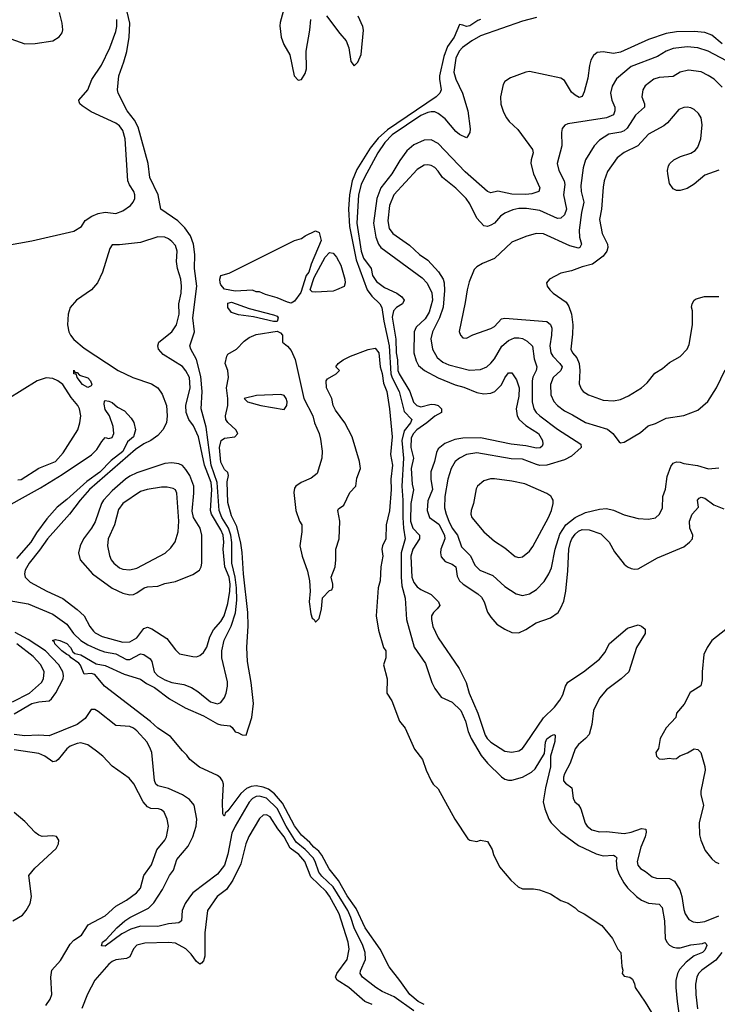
# Model space of a CAD drawing. Header units: inches. Extents: x 1834610 to 2027685, y 642842 to 774116.
# Tile 472 of 632: x 1944721 to 1948702, y 742955 to 748570. Entities that reach past the tile are written whole.
import ezdxf

# ---------------------------------------------------------------- set-up
doc = ezdxf.new("R2010")
doc.units = ezdxf.units.IN
doc.header["$MEASUREMENT"] = 0
doc.layers.add('B9744', color=7, linetype='Continuous')

msp = doc.modelspace()

# ---------------------------------------------------------------- linework, layer by layer
at = {"layer": 'B9744', "color": 5}
for points, elevation in [([(1946260.3, 748750), (1946207, 748553), (1946205.7, 748534.3), (1946214.2, 748470), (1946228.8, 748428.8), (1946262.8, 748370), (1946287.6, 748250), (1946310, 748224.4), (1946330, 748228), (1946350, 748262.8), (1946357.2, 748290), (1946355.4, 748390), (1946377.7, 748510), (1946382.9, 748570)], 360), ([(1944644.7, 748470), (1944750, 748432.7), (1944810, 748434), (1944910, 748448.9), (1944947.5, 748472.5), (1944964.6, 748495.4), (1944968.3, 748511.7), (1944964.5, 748550), (1944948.1, 748610)], 420), ([(1944650, 745259.3), (1944770, 745238.1), (1944910, 745179.1), (1944990, 745122), (1945028.5, 745070), (1945070.6, 745030), (1945110, 745005.6), (1945170, 744977.4), (1945205.2, 744965.2), (1945270, 744952.9), (1945330, 744920.5), (1945350, 744920.3), (1945410, 744952.5), (1945430, 744950.1), (1945465.8, 744925.8), (1945474.6, 744910), (1945489.6, 744850), (1945510, 744828.8), (1945550, 744805.9), (1945590, 744790.1), (1945658.4, 744778.4), (1945701.8, 744761.8), (1945738.6, 744738.6), (1945810, 744680.4), (1945850, 744668.1), (1945870, 744675.2), (1945890, 744703.5), (1945900.1, 744730), (1945908.1, 744770), (1945906.7, 744793.3), (1945874.8, 744930), (1945875, 744970), (1945888.3, 745031.7), (1945928.6, 745111.4), (1945953.1, 745186.9), (1945959.8, 745260.2), (1945959.1, 745330), (1945951.5, 745390), (1945931.7, 745470), (1945932.5, 745587.5), (1945926.4, 745630), (1945913.5, 745670), (1945874.8, 745730), (1945859.8, 745770), (1945848.9, 745930), (1945814.5, 746030), (1945786.3, 746246.3), (1945756.2, 746350), (1945762.4, 746450), (1945755.8, 746535.8), (1945731.1, 746631.1), (1945698.1, 746690), (1945692, 746710), (1945718.5, 746790), (1945708.8, 746870), (1945731.3, 747050), (1945718.2, 747150), (1945720.4, 747230), (1945712.3, 747290), (1945696.3, 747336.3), (1945663.4, 747383.4), (1945623, 747423), (1945526.4, 747490), (1945511, 747570), (1945464.7, 747670), (1945455.2, 747750), (1945396.7, 747956.7), (1945377.3, 747997.3), (1945334, 748050), (1945284, 748150), (1945279.7, 748170), (1945287, 748250), (1945316.3, 748330), (1945332, 748388.1), (1945345.4, 748470), (1945349.9, 748549.9), (1945334.1, 748614.1)], 360), ([(1946472.3, 748592.3), (1946547.4, 748490), (1946584.2, 748450), (1946599, 748410), (1946610, 748331.3), (1946630, 748306.8), (1946650, 748326.8), (1946669.7, 748370.3), (1946683.5, 748510), (1946679.7, 748530), (1946652.6, 748590)], 360), ([(1947670, 748582.2), (1947590, 748561.1), (1947350, 748477.8), (1947301.5, 748450), (1947248.4, 748411.6), (1947228.8, 748390), (1947210.5, 748350), (1947198.4, 748270), (1947209.6, 748230), (1947248.5, 748150), (1947278.9, 748050), (1947291.9, 747948.1), (1947290, 747927.3), (1947276.5, 747903.5), (1947270, 747895.6), (1947230, 747914.5), (1947210, 747931.4), (1947150, 748003.8), (1947110, 748035.4), (1947090, 748043.4), (1947070, 748044.5), (1947050, 748041.2), (1947010, 748023.9), (1946847, 747913), (1946804.5, 747870), (1946764.4, 747810), (1946688.9, 747670), (1946670, 747629.1), (1946654.3, 747570), (1946644.2, 747410), (1946669.7, 747250), (1946683, 747210), (1946726.4, 747150), (1946735.4, 747110), (1946756.9, 747076.9), (1946803, 747043), (1946874.1, 747010), (1946901, 746990), (1946915.5, 746970), (1946905.1, 746950), (1946871.4, 746928.6), (1946854.4, 746910), (1946845.8, 746874.2), (1946868.3, 746748.3), (1946870.2, 746670), (1946877.8, 746630), (1946879.9, 746570), (1946886.3, 746550), (1946946.9, 746450), (1946969.2, 746389.2), (1946986.8, 746370), (1947010, 746361.8), (1947070, 746376.3), (1947090, 746376.2), (1947109.2, 746369.2), (1947128.6, 746350), (1947129.1, 746330), (1947090, 746309.1), (1947044.9, 746270), (1946988, 746230), (1946967.9, 746210), (1946955.4, 746184.6), (1946954.1, 746130), (1946968.6, 746070), (1946956, 746010), (1946961.1, 745921.1), (1946968.4, 745888.4), (1946953, 745810), (1946952.2, 745710), (1946964.7, 745670), (1947002.9, 745630), (1947003.3, 745610), (1946965.3, 745550), (1946953.5, 745510), (1946958.7, 745390), (1946970, 745360.2), (1946990, 745335.4), (1947010, 745320.9), (1947070, 745292.5), (1947111, 745250), (1947118, 745230), (1947104.4, 745210), (1947082, 745190), (1947071.1, 745170), (1947070.2, 745150), (1947079.4, 745110), (1947110, 745045.5), (1947229.2, 744870), (1947268.6, 744790), (1947286, 744730), (1947334.9, 744614.9), (1947376.8, 744490), (1947389, 744470), (1947410, 744449), (1947490, 744399.3), (1947530, 744393.4), (1947570, 744399.6), (1947590, 744414), (1947610, 744439.6), (1947710, 744588.4), (1947772.1, 744650), (1947803.2, 744690), (1947820, 744720), (1947834.8, 744770), (1947850, 744791.7), (1947937.7, 744850), (1948030, 744922.4), (1948059.9, 744960.1), (1948087.6, 745012.4), (1948190, 745099.1), (1948250, 745119.3), (1948270, 745111), (1948290, 745094.8), (1948290.2, 745070), (1948240.6, 744990), (1948198, 744850), (1948152.9, 744810), (1948070, 744748.7), (1948030, 744701), (1947995, 744630), (1947986.1, 744550), (1947970, 744494), (1947950.2, 744470), (1947910, 744437.1), (1947890, 744410.9), (1947861.6, 744330), (1947830, 744269.6), (1947824.1, 744250), (1947824.3, 744230), (1947835.5, 744215.5), (1947872.4, 744190), (1947880.2, 744130), (1947889.4, 744109.4), (1947910, 744092.2), (1947922.6, 744070), (1947947.4, 743987.4), (1947958.6, 743970), (1947986, 743950), (1948030, 743938.1), (1948070, 743939.8), (1948170, 743929.1), (1948210, 743936.4), (1948270, 743957), (1948293.3, 743953.3), (1948295.7, 743935.7), (1948290.1, 743910.1), (1948266.5, 743850), (1948244.4, 743770), (1948247.8, 743747.8), (1948264.2, 743730), (1948292.9, 743712.8), (1948330, 743681.2), (1948354.6, 743674.6), (1948430, 743672.3), (1948457.6, 743657.6), (1948488.5, 743608.5), (1948499.1, 743570), (1948510, 743495.5), (1948518.7, 743470), (1948539.2, 743439.2), (1948564.6, 743424.6), (1948590, 743421.7), (1948630, 743427.1), (1948710, 743458.7)], 380), ([(1944586.7, 747273.3), (1944790, 747309.5), (1945030, 747363.5), (1945074, 747390), (1945094.8, 747425.2), (1945134, 747450), (1945170, 747463.7), (1945208.6, 747471.4), (1945270, 747465.2), (1945310, 747480.2), (1945353, 747510), (1945369.7, 747530), (1945378.5, 747550), (1945379.2, 747570), (1945372.2, 747590), (1945347.1, 747627.2), (1945338.5, 747650), (1945323.6, 747890), (1945310, 747938.5), (1945290, 747963.5), (1945270, 747979.1), (1945130, 748044.6), (1945077.6, 748077.6), (1945064, 748090), (1945061.4, 748101.4), (1945059.7, 748110), (1945109.9, 748170), (1945132.1, 748227.9), (1945187.3, 748310), (1945236.2, 748410), (1945270, 748502), (1945276, 748530), (1945276.5, 748570)], 380), ([(1947350.8, 748570), (1947335.3, 748564.7), (1947290, 748535.1), (1947271.3, 748530), (1947250, 748539.3), (1947230, 748542), (1947201.2, 748470), (1947162.4, 748417.6), (1947140.6, 748359.4), (1947117.3, 748250), (1947116.3, 748230), (1947125.8, 748170), (1947118.3, 748150), (1947098.6, 748130), (1946819.3, 747940.7), (1946766.4, 747893.6), (1946722.1, 747837.9), (1946645.5, 747714.5), (1946618.5, 747650), (1946602.5, 747570), (1946598.5, 747490), (1946603.2, 747390), (1946641.1, 747201.1), (1946704.5, 747030), (1946730, 746992.5), (1946775.5, 746950), (1946787.7, 746927.7), (1946799.1, 746850), (1946830.5, 746710), (1946839.5, 746550), (1946846.7, 746526.8), (1946886.2, 746450), (1946915.3, 746335.3), (1946959.2, 746290), (1946952, 746270), (1946914.9, 746225.1), (1946902.5, 746170), (1946911.4, 746070), (1946902.1, 745910), (1946907.6, 745830), (1946907.3, 745730), (1946911, 745670), (1946920.8, 745610), (1946897.8, 745530), (1946897.3, 745390), (1946902, 745342), (1946920.7, 745270), (1946928.9, 745150), (1946971.6, 744991.6), (1947037.7, 744897.7), (1947073.8, 744790), (1947090, 744754.9), (1947125.5, 744705.5), (1947190, 744677.3), (1947237.8, 744630), (1947265.1, 744570), (1947281, 744510), (1947297.7, 744470), (1947354.6, 744374.6), (1947390, 744330.2), (1947470, 744252.6), (1947490, 744238.7), (1947510, 744232.1), (1947530, 744233.2), (1947590, 744249.4), (1947642.1, 744277.9), (1947662, 744298), (1947715.8, 744384.2), (1947720.8, 744450), (1947730, 744468.4), (1947750, 744484.4), (1947770, 744493.4), (1947776, 744490), (1947774.4, 744454.4), (1947750.1, 744369.9), (1947749.4, 744309.4), (1947720.9, 744190), (1947708.8, 744110), (1947717.1, 744070), (1947741.2, 744010), (1947754.6, 743990), (1947810, 743933.9), (1947910, 743860.1), (1948010, 743813.5), (1948050, 743801.3), (1948110, 743804.4), (1948119.3, 743799.3), (1948128, 743790), (1948124.8, 743775.2), (1948128.4, 743731.6), (1948139.8, 743699.8), (1948168.2, 743648.2), (1948190, 743619.8), (1948240.2, 743570), (1948270, 743547.8), (1948310, 743531.7), (1948370, 743525.3), (1948387.1, 743507.1), (1948401.1, 743430), (1948404.3, 743330), (1948414.2, 743310), (1948430, 743292.8), (1948450, 743279.8), (1948470, 743276.1), (1948490, 743277.4), (1948550, 743293.9), (1948617.8, 743302.2), (1948630, 743308), (1948639.3, 743299.3), (1948642, 743290), (1948630, 743263.5), (1948616.5, 743250), (1948570, 743231.4), (1948524.4, 743195.6), (1948486.3, 743153.7), (1948475, 743130), (1948466.2, 743090), (1948466.1, 743050), (1948472.4, 742970), (1948490.6, 742850)], 360), ([(1948730, 748431.8), (1948670, 748480.7), (1948630, 748496), (1948570, 748502.1), (1948470, 748500.1), (1948409.5, 748490.5), (1948310, 748456.9), (1948150, 748383.6), (1948110, 748377.3), (1948050, 748386.8), (1948017.2, 748382.8), (1947995.4, 748364.6), (1947980.8, 748339.2), (1947971.9, 748308.1), (1947963.1, 748236.9), (1947941.3, 748158.7), (1947930, 748131.6), (1947913.1, 748126.9), (1947890, 748138.7), (1947870, 748157.3), (1947830, 748222.6), (1947810, 748235.8), (1947630, 748273.5), (1947609.2, 748270.8), (1947521.7, 748238.3), (1947490, 748218), (1947480.5, 748199.5), (1947464.5, 748130), (1947467.3, 748087.3), (1947481.9, 748041.9), (1947499, 748010), (1947514.3, 747990), (1947564.3, 747944.3), (1947648.1, 747830), (1947651.7, 747810), (1947639.1, 747770), (1947637.9, 747750), (1947654, 747690), (1947689.2, 747610), (1947684.2, 747590), (1947643.9, 747576.1), (1947610, 747572.1), (1947530, 747575.1), (1947450, 747591.7), (1947410, 747582), (1947390, 747589.8), (1947262.8, 747702.8), (1947110, 747863), (1947070, 747884), (1947030, 747882.5), (1946970, 747856.7), (1946930, 747822.3), (1946890, 747765.8), (1946845.4, 747690), (1946781.9, 747610), (1946760.1, 747550), (1946740.5, 747410), (1946753.3, 747330), (1946767.8, 747290), (1946782.4, 747270), (1947018.2, 747098.2), (1947046.3, 747066.3), (1947072.5, 747012.5), (1947076.3, 746970), (1947058.6, 746901.4), (1947035.3, 746864.7), (1946982.9, 746817.1), (1946971.5, 746790), (1946970.1, 746670), (1946983.4, 746623.4), (1946997.2, 746597.2), (1947031, 746570), (1947110, 746527), (1947207.1, 746487.1), (1947254.9, 746474.9), (1947330, 746444.6), (1947370, 746435.6), (1947410, 746440.1), (1947433.3, 746450), (1947470, 746487.5), (1947490, 746527.7), (1947510, 746556.1), (1947530, 746556.5), (1947555.7, 746515.7), (1947572, 746470), (1947570, 746422), (1947554.9, 746350), (1947559.8, 746310), (1947572.1, 746290), (1947610, 746256.2), (1947681.7, 746210), (1947705.1, 746170), (1947707.1, 746150), (1947703, 746137), (1947691.6, 746128.4), (1947670, 746126.3), (1947610, 746140.4), (1947525.1, 746150), (1947350, 746185.8), (1947250, 746182.6), (1947204.7, 746175.3), (1947147.4, 746152.6), (1947110, 746122.8), (1947098.9, 746101.1), (1947087.9, 746050), (1947068.2, 745991.8), (1947067.4, 745950), (1947076.7, 745890), (1947050, 745825.7), (1947047, 745770), (1947060.3, 745730), (1947112.8, 745692.8), (1947145.5, 745630), (1947147.5, 745610), (1947124, 745550), (1947121.9, 745530), (1947127.1, 745507.1), (1947150, 745479.4), (1947190, 745465.1), (1947210, 745450.2), (1947216.7, 745396.7), (1947230.4, 745370.4), (1947251.6, 745350), (1947335, 745295), (1947355.9, 745275.9), (1947371.9, 745250), (1947390.9, 745190.9), (1947410, 745162.6), (1947443.5, 745123.5), (1947490, 745093.8), (1947530, 745075.8), (1947570, 745074), (1947610, 745091.5), (1947667.6, 745130), (1947750, 745159.2), (1947794.2, 745190), (1947810, 745215.8), (1947825.3, 745254.7), (1947838.4, 745310), (1947850, 745426), (1947855.5, 745550), (1947864.1, 745590), (1947872, 745610), (1947890, 745635.3), (1947910, 745653), (1947930, 745662.1), (1947970, 745661), (1948037.3, 745637.3), (1948084.2, 745590), (1948115.2, 745535.2), (1948170, 745464.4), (1948190, 745448.7), (1948210, 745440.3), (1948230, 745435.6), (1948250, 745438.3), (1948359.8, 745500.2), (1948510, 745563.2), (1948544.2, 745590), (1948559.7, 745610), (1948561.7, 745630), (1948545.8, 745670), (1948543.7, 745710), (1948558.2, 745750), (1948594.7, 745790), (1948589.7, 745830), (1948599.3, 745840.7), (1948610, 745846.7), (1948630, 745841.5), (1948682.5, 745802.5), (1948739.6, 745779.6)], 420), ([(1948754.6, 748334.6), (1948650, 748389.3), (1948590, 748409.3), (1948530, 748415.7), (1948450, 748405.4), (1948410.3, 748390), (1948360.6, 748359.4), (1948210, 748303.6), (1948127.4, 748232.6), (1948101.2, 748190), (1948092.6, 748150), (1948099.7, 748110), (1948116.3, 748070), (1948117.2, 748050), (1948110, 748026.8), (1948070, 748010.4), (1947850, 747975.8), (1947831.2, 747968.8), (1947816.9, 747950), (1947812.9, 747927.1), (1947815.1, 747850), (1947787.6, 747750), (1947797.7, 747710), (1947829, 747650), (1947831, 747630), (1947824.6, 747570), (1947840.6, 747490), (1947830, 747457.6), (1947810, 747437.7), (1947790, 747435.8), (1947690, 747482.4), (1947613.2, 747493.2), (1947570, 747492.9), (1947534.9, 747485.1), (1947490, 747465.7), (1947465.8, 747450), (1947430.2, 747410), (1947410, 747397.1), (1947390, 747390.8), (1947370, 747394.2), (1947330, 747437.8), (1947290, 747519.1), (1947268.8, 747550), (1947210, 747608.9), (1947134.5, 747670), (1947110, 747706.2), (1947090, 747726.8), (1947070, 747738.9), (1947050, 747742.5), (1947030, 747739.3), (1946990, 747715.8), (1946856.1, 747570), (1946831.8, 747510), (1946822, 747422), (1946830, 747379.5), (1946850.1, 747350.1), (1946944.8, 747284.8), (1947002.9, 747230), (1947050, 747198), (1947111.7, 747131.7), (1947136.8, 747090), (1947142.7, 747070), (1947145.4, 747025.4), (1947138, 746930), (1947117.7, 746870), (1947076.9, 746790), (1947066.7, 746750), (1947077.4, 746690), (1947104.1, 746644.1), (1947136.5, 746616.5), (1947170, 746602.1), (1947288.3, 746571.7), (1947350, 746574.3), (1947386.6, 746590), (1947410, 746610.2), (1947430, 746635.8), (1947471.8, 746708.2), (1947510, 746740.1), (1947545.2, 746754.8), (1947570, 746755.5), (1947590, 746751.3), (1947617, 746737), (1947647.5, 746707.5), (1947656.3, 746636.3), (1947673, 746590), (1947668.8, 746570), (1947648.4, 746531.6), (1947645.1, 746510), (1947645.7, 746390), (1947655.3, 746350), (1947667.5, 746330), (1947689.4, 746310), (1947790, 746234.8), (1947923.9, 746150), (1947925.4, 746130), (1947870, 746081.1), (1947830, 746060.3), (1947730, 746029.1), (1947690, 746028.3), (1947670, 746032.8), (1947590, 746063.1), (1947526, 746066), (1947330, 746100.1), (1947270, 746090.4), (1947230.2, 746070), (1947206.8, 746050), (1947183.7, 746010), (1947164.4, 745950), (1947146.5, 745850), (1947145.4, 745785.4), (1947154, 745750), (1947171, 745710), (1947190, 745670.9), (1947218.7, 745630), (1947242.8, 745562.8), (1947293.2, 745513.2), (1947318.5, 745458.5), (1947346.9, 745430), (1947420.8, 745400.8), (1947490, 745337.8), (1947554.9, 745294.9), (1947590, 745286.4), (1947630, 745295.6), (1947670, 745321.2), (1947713.4, 745366.6), (1947741.5, 745410), (1947755.9, 745444.1), (1947777.1, 745550), (1947803.6, 745636.4), (1947836.9, 745690), (1947890, 745731.6), (1947950, 745759.1), (1948030, 745777.7), (1948070, 745782.5), (1948110, 745772.9), (1948170, 745746.7), (1948250, 745725.5), (1948310, 745721.5), (1948350, 745728.9), (1948372.8, 745750), (1948390, 745786.8), (1948391, 745850), (1948406.8, 745893.2), (1948415.8, 745964.2), (1948437.7, 746022.3), (1948450, 746040.3), (1948470, 746047.7), (1948490, 746045.8), (1948510, 746038.2), (1948588.1, 746028.1), (1948650.8, 746009.2), (1948710, 746014.3)], 440), ([(1948730, 748185.4), (1948683.1, 748230), (1948650, 748252.2), (1948610, 748271.4), (1948538.5, 748281.5), (1948490.4, 748270), (1948450, 748245.5), (1948370, 748239.2), (1948340.3, 748230), (1948290, 748193.1), (1948276.2, 748170), (1948272, 748130), (1948286.8, 748090), (1948286.4, 748070), (1948234.8, 748025.2), (1948188, 747952), (1948170, 747936.2), (1948151.2, 747928.8), (1948083.5, 747916.5), (1948030, 747883.5), (1947998.6, 747850), (1947950, 747769.6), (1947935.7, 747724.3), (1947923.5, 747623.5), (1947924.6, 747590), (1947939.9, 747530), (1947926.3, 747470), (1947913.4, 747370), (1947916.4, 747330), (1947927.5, 747290), (1947918.4, 747270), (1947910, 747267.5), (1947860.5, 747280.5), (1947710, 747348.2), (1947668.9, 747351.1), (1947610, 747334), (1947530, 747300.8), (1947430, 747207.7), (1947361.4, 747178.6), (1947330, 747159.5), (1947315.1, 747144.9), (1947285.2, 747074.8), (1947273.8, 747030), (1947263.5, 746956.5), (1947228.9, 746791.1), (1947236.3, 746770), (1947250, 746756.3), (1947270, 746753.4), (1947307, 746773), (1947410, 746808.3), (1947430, 746819.7), (1947470, 746862.9), (1947490, 746868.1), (1947730, 746848.6), (1947750, 746831.3), (1947757.7, 746810), (1947756.8, 746770), (1947745.8, 746710), (1947752.7, 746670), (1947763.8, 746650), (1947804.3, 746610), (1947816.8, 746590), (1947809.4, 746570), (1947765, 746530), (1947750.1, 746490), (1947751.5, 746430), (1947770, 746392.6), (1947789.6, 746369.6), (1947830, 746338.3), (1947876.4, 746316.4), (1947950, 746272.2), (1948074.5, 746234.5), (1948104.9, 746210), (1948142, 746162), (1948150, 746157.3), (1948170, 746160.5), (1948264.4, 746215.6), (1948307.2, 746252.8), (1948350, 746267.7), (1948410, 746297.4), (1948510, 746313), (1948590, 746343), (1948647.7, 746392.3), (1948696.5, 746470), (1948747.5, 746572.5)], 460), ([(1948710, 747710.7), (1948630, 747682.4), (1948570, 747632.3), (1948530, 747606.6), (1948490, 747594.7), (1948470, 747595.1), (1948450, 747605.1), (1948430, 747635.1), (1948418.9, 747690), (1948417.8, 747710), (1948424, 747736), (1948431.1, 747750), (1948453.6, 747770), (1948492.3, 747790), (1948550.7, 747809.3), (1948575.4, 747824.6), (1948590, 747843), (1948607.4, 747890), (1948616, 747970), (1948609.7, 748010), (1948594.1, 748034.1), (1948570, 748056.9), (1948550, 748068), (1948530, 748071.1), (1948510, 748069.7), (1948482.7, 748057.3), (1948418.1, 747981.9), (1948396.5, 747963.5), (1948310, 747917.4), (1948248.9, 747850), (1948170, 747812.5), (1948130, 747782), (1948075, 747704.9), (1948056.3, 747650), (1948050, 747615.3), (1948041.4, 747490), (1948029.5, 747429.5), (1948045.4, 747350), (1948074.6, 747290), (1948077.2, 747270), (1948070.8, 747250), (1948050, 747222), (1947990, 747175.3), (1947930, 747160.3), (1947870, 747136.8), (1947810, 747123.6), (1947744.7, 747090), (1947727.3, 747070), (1947730.6, 747050), (1947745.5, 747030), (1947766, 747010), (1947839.8, 746959.8), (1947855, 746935), (1947869.5, 746889.5), (1947877.1, 746830), (1947875.6, 746775.6), (1947865.3, 746690), (1947875.5, 746670), (1947900.7, 746640.7), (1947914.4, 746610), (1947917.7, 746570), (1947913.1, 746493.1), (1947924.3, 746464.3), (1947936.5, 746450), (1947966.4, 746430), (1948050, 746400.2), (1948110, 746396.5), (1948150, 746404.5), (1948195.2, 746424.8), (1948269.3, 746470.7), (1948301, 746499), (1948346.1, 746553.9), (1948390, 746581.2), (1948430, 746614.4), (1948490.8, 746649.2), (1948529.8, 746690.2), (1948542, 746718), (1948560.3, 746830), (1948559.8, 746910), (1948554.5, 746930), (1948558, 746950), (1948570.6, 746969.4), (1948582.1, 746977.9), (1948628.3, 746991.7), (1948710, 746991)], 480), ([(1947030, 742954), (1946995.7, 742970), (1946947.5, 743010), (1946891.1, 743091.1), (1946828.9, 743168.9), (1946777.8, 743270), (1946691.9, 743390), (1946641.5, 743501.5), (1946590, 743572.6), (1946540.3, 743660.3), (1946486.5, 743726.5), (1946445.9, 743805.9), (1946427.9, 743827.9), (1946399.2, 743850), (1946377, 743877), (1946330, 743918.7), (1946290, 743972.1), (1946221, 744101), (1946175.7, 744155.7), (1946141.5, 744181.5), (1946110, 744193.7), (1946070, 744200.3), (1946043.1, 744196.9), (1946015.3, 744184.7), (1945982.6, 744157.4), (1945910, 744058.7), (1945894.3, 744045.7), (1945890.1, 744029.9), (1945886, 744030), (1945880.7, 744040.7), (1945878.7, 744110), (1945885.1, 744210), (1945878.7, 744230), (1945867, 744247), (1945850, 744259.6), (1945747.5, 744307.5), (1945691.7, 744351.7), (1945675.8, 744375.8), (1945650, 744400.7), (1945582.7, 744482.7), (1945510, 744528.6), (1945467.7, 744567.7), (1945205.1, 744770), (1945150, 744836.2), (1945130, 744842), (1945090, 744838), (1945068.9, 744888.9), (1945059.3, 744899.3), (1945015.1, 744930), (1945004.4, 744944.4), (1944990, 744948.9), (1944961.5, 744970), (1944922.6, 745010), (1944920.2, 745020.2), (1944909.2, 745030), (1944925.3, 745034.7), (1944949.7, 745030.2), (1944990, 745013), (1945011, 744990), (1945024.4, 744964.4), (1945035.8, 744955.8), (1945070, 744948), (1945156.9, 744896.9), (1945210, 744886.3), (1945318.1, 744838.1), (1945410, 744809.2), (1945444.6, 744784.6), (1945490, 744761.2), (1945576.6, 744696.6), (1945665.2, 744645.2), (1945770, 744599.1), (1945850, 744554.6), (1945870, 744548.4), (1945923.1, 744543.1), (1945934.2, 744534.2), (1945950, 744508.8), (1945965.3, 744505.3), (1945990, 744491), (1946013.2, 744490), (1946045.1, 744590), (1946055, 744670), (1946042.2, 744790), (1946020.5, 744910), (1946017.7, 744990), (1946026, 745114), (1946023.8, 745190), (1945997.8, 745410), (1945991.4, 745531.4), (1945983.6, 745583.6), (1945960.1, 745680.1), (1945930, 745740.4), (1945910, 745816.2), (1945905.3, 745934.7), (1945912.7, 745970), (1945908.2, 745988.2), (1945890, 746005.1), (1945870, 746046.6), (1945861, 746130), (1945871.5, 746170), (1945890, 746183.6), (1945949.6, 746190.4), (1945966.6, 746210), (1945955.1, 746230), (1945910, 746272), (1945896.9, 746290), (1945896.3, 746310), (1945909.6, 746370), (1945909.6, 746410), (1945901.6, 746470), (1945913.2, 746530), (1945909.5, 746570), (1945894.5, 746610), (1945904.2, 746650), (1945910, 746662.8), (1945958, 746690), (1946003.1, 746736.9), (1946030, 746758), (1946070, 746774), (1946190, 746793), (1946210, 746784.9), (1946220.4, 746770), (1946221, 746730), (1946250, 746707), (1946270, 746683.1), (1946292.7, 746632.7), (1946343.2, 746410), (1946394, 746310), (1946403.5, 746270), (1946429.6, 746209.6), (1946438.2, 746178.2), (1946446.6, 746110), (1946444.6, 746070), (1946419, 745981), (1946384.4, 745955.6), (1946327.3, 745930), (1946297.3, 745910), (1946290, 745899), (1946285.7, 745874.3), (1946296.3, 745770), (1946318, 745710), (1946331.3, 745690), (1946331, 745650), (1946320.4, 745570), (1946333.4, 745510), (1946364.5, 745424.5), (1946374.9, 745370), (1946378.4, 745310), (1946373.7, 745250), (1946381.7, 745181.7), (1946390, 745156), (1946402, 745150), (1946410, 745134), (1946430, 745154), (1946443.7, 745210), (1946450, 745272), (1946490, 745314), (1946502, 745318), (1946507.3, 745332.7), (1946508, 745350), (1946499, 745390), (1946520.9, 745450), (1946525.6, 745490), (1946524.4, 745550), (1946543.5, 745610), (1946547.2, 745710), (1946536.2, 745770), (1946540.1, 745779.9), (1946570, 745801.7), (1946606, 745874), (1946639.7, 745910), (1946645.4, 745954.6), (1946665.7, 746010), (1946660.3, 746050), (1946618.4, 746190), (1946576.8, 746270), (1946522.6, 746342.6), (1946509.3, 746369.3), (1946501.8, 746410), (1946471.3, 746470), (1946469.8, 746510.2), (1946477.4, 746522.6), (1946528, 746550), (1946546, 746570), (1946526, 746590), (1946538, 746610), (1946568, 746630), (1946608.7, 746650), (1946710, 746688.2), (1946750, 746697), (1946770.1, 746670), (1946778, 746590), (1946790, 746552.7), (1946797.1, 746497.1), (1946815.7, 746450), (1946831.5, 746351.5), (1946845.9, 746190), (1946837.2, 746090), (1946848.3, 746030), (1946838.7, 745950), (1946840.1, 745890), (1946831.8, 745768.2), (1946812, 745690), (1946811.3, 745610), (1946792.4, 745570), (1946788.4, 745550), (1946793.7, 745510), (1946782.6, 745450), (1946777.3, 745370), (1946766, 745330), (1946755.8, 745170), (1946769.1, 745089.1), (1946798, 744990), (1946810.5, 744970), (1946810.7, 744930), (1946798, 744890), (1946818, 744810), (1946817.1, 744730), (1946844.8, 744684.8), (1946888.8, 744570), (1946921.6, 744530), (1946974.4, 744410), (1947019.5, 744350), (1947040.4, 744290), (1947068.7, 744228.7), (1947080.5, 744210), (1947110, 744184), (1947204.4, 744010), (1947278, 743898), (1947290.8, 743890.8), (1947330, 743882.8), (1947350, 743890.8), (1947390, 743882.8), (1947416.9, 743836.9), (1947424.9, 743810), (1947459.4, 743739.4), (1947523.2, 743663.2), (1947565.2, 743625.2), (1947590, 743614), (1947653.4, 743613.4), (1947686.8, 743606.8), (1947750, 743584.7), (1947810, 743546), (1947850.7, 743530.7), (1947890, 743504.7), (1947907.5, 743487.5), (1947942, 743470), (1948043.5, 743403.5), (1948104.7, 743330), (1948134.8, 743270), (1948151, 743250), (1948156.3, 743170), (1948162, 743150), (1948158.8, 743130), (1948170, 743116), (1948202, 743110), (1948218, 743098), (1948230, 743072), (1948232.4, 743050), (1948290, 742967.3), (1948362.8, 742850)], 340), ([(1944710, 745945.5), (1944730, 745947.4), (1944830, 746011.3), (1944925.1, 746050), (1944970, 746099.5), (1945052.5, 746230), (1945064.8, 746270), (1945069.8, 746310), (1945062.7, 746350), (1945053, 746370), (1945015.8, 746415.8), (1944967.4, 746490), (1944939.8, 746510), (1944910, 746523.4), (1944872, 746528), (1944821.6, 746510), (1944650, 746403.9)], 380), ([(1944567.4, 745750), (1944839.4, 745900.6), (1944964, 745976), (1945131.8, 746088.2), (1945160.8, 746119.2), (1945190, 746164.9), (1945210, 746186.8), (1945230, 746181), (1945250, 746187.7), (1945258.7, 746210), (1945255.6, 746250), (1945233.6, 746310), (1945210, 746346), (1945203.3, 746376.7), (1945204.8, 746395.2), (1945210, 746398.8), (1945230, 746394.9), (1945250, 746386.4), (1945279.6, 746359.6), (1945319.6, 746339.6), (1945357.4, 746297.4), (1945371.8, 746271.8), (1945383.1, 746230), (1945371.3, 746190), (1945336.9, 746163.1), (1945310, 746107.6), (1945244, 746056), (1945179.5, 745990), (1945104.1, 745935.9), (1944990, 745833), (1944935.5, 745790), (1944877.1, 745722.9), (1944816.9, 745643.1), (1944784.2, 745590), (1944702.3, 745497.7)], 360), ([(1944690, 744612.2), (1944790, 744670.1), (1944830, 744680.3), (1944890, 744685.7), (1944903.5, 744696.5), (1944928.3, 744731.7), (1944968.8, 744810), (1944971.9, 744830), (1944968.4, 744850), (1944944.3, 744890), (1944869.1, 744970), (1944770, 745035.2), (1944695.8, 745075.8)], 360), ([(1948750, 745091.5), (1948671.4, 745030), (1948643.2, 744990), (1948626, 744950), (1948615.2, 744850), (1948615.6, 744804.4), (1948608.2, 744771.8), (1948546.6, 744733.4), (1948513.7, 744666.3), (1948470, 744615.1), (1948464.4, 744590), (1948409.3, 744530.7), (1948375.6, 744470), (1948366.5, 744413.5), (1948350.4, 744390), (1948355.5, 744370), (1948362.3, 744362.3), (1948370, 744355.5), (1948390, 744352.7), (1948430, 744358), (1948450, 744354), (1948470, 744356.3), (1948488.4, 744371.5), (1948532, 744388), (1948570, 744411.6), (1948590, 744408.8), (1948608.8, 744390), (1948631.4, 744310), (1948632.5, 744290), (1948608.4, 744170), (1948608.2, 744150), (1948622.3, 744090), (1948599.1, 743990), (1948600.5, 743920.5), (1948607.8, 743890), (1948632.5, 743832.5), (1948670, 743785.3), (1948690, 743767.2), (1948710, 743757)], 420), ([(1944681, 744679), (1944778, 744730), (1944845.4, 744790), (1944857, 744810), (1944860.2, 744850), (1944841.7, 744890), (1944799.1, 744939.1), (1944705.6, 745010)], 380), ([(1946970, 742917.6), (1946858.1, 742998.1), (1946790, 743027.3), (1946754.2, 743050), (1946677, 743110), (1946664.1, 743130), (1946665.6, 743145.6), (1946693.8, 743210), (1946692.8, 743250), (1946679, 743290), (1946629.1, 743390), (1946610.7, 743450), (1946593.1, 743490), (1946510, 743625.1), (1946446.2, 743686.2), (1946429.1, 743709.1), (1946408.1, 743770), (1946395.4, 743790), (1946350, 743838.4), (1946299.7, 743879.7), (1946241.7, 743970), (1946190.5, 744070.5), (1946130, 744130.5), (1946090, 744142.1), (1946070, 744139.1), (1946050, 744128.5), (1946030, 744106.8), (1945950.1, 743969.9), (1945931.4, 743930), (1945909.8, 743810.2), (1945890, 743749.1), (1945850, 743697.7), (1945710.1, 743590), (1945690, 743566.2), (1945666.3, 743530), (1945649.1, 743490), (1945645.3, 743430), (1945630, 743419.8), (1945570, 743414.6), (1945510, 743398.3), (1945410, 743400.5), (1945355.9, 743384.1), (1945303.8, 743356.2), (1945210, 743286.2), (1945188.6, 743288.6), (1945194.3, 743310), (1945215.4, 743324.6), (1945276, 743390), (1945321.9, 743430), (1945350, 743450.5), (1945456.4, 743503.6), (1945486.6, 743533.4), (1945536.5, 743610), (1945576.5, 743690), (1945599.5, 743720.5), (1945618.5, 743781.5), (1945683, 743857), (1945709.9, 743910), (1945727.8, 743970), (1945732.7, 744010), (1945717.1, 744090), (1945690, 744122.8), (1945649.5, 744149.5), (1945570, 744185.8), (1945510, 744199.9), (1945498.7, 744210), (1945490.7, 744230.7), (1945474.5, 744390), (1945468.2, 744410), (1945448.1, 744450), (1945390, 744514.3), (1945370, 744530.4), (1945350, 744538.6), (1945270, 744545.3), (1945170, 744625.1), (1945150, 744636.4), (1945130, 744636.9), (1945094.8, 744585.2), (1945050, 744550.7), (1944890, 744486.4), (1944829.4, 744489.4), (1944750, 744486), (1944690, 744493.8)], 360), ([(1944870, 742948.2), (1944895.4, 742984.6), (1944904.3, 743010), (1944899.4, 743110), (1944905.1, 743150), (1944955.1, 743204.9), (1945010, 743298.6), (1945030, 743320.2), (1945074.8, 743350), (1945112.2, 743407.8), (1945210, 743458.8), (1945270, 743515.2), (1945330, 743548.6), (1945388.2, 743590), (1945410, 743617.4), (1945430.7, 743690), (1945473.7, 743750), (1945504.6, 743835.4), (1945548.8, 743890), (1945559.4, 743910), (1945569.8, 743970), (1945563.1, 744010), (1945546.6, 744050), (1945530, 744063.5), (1945512.7, 744070), (1945470, 744071.9), (1945450, 744080.4), (1945426.5, 744110), (1945372.5, 744212.5), (1945345.3, 744245.3), (1945250, 744312.1), (1945195.3, 744370), (1945159.2, 744399.2), (1945110, 744433.8), (1945070, 744445), (1945050, 744442.2), (1945010, 744426.8), (1944990, 744412), (1944940.7, 744350), (1944930, 744341.1), (1944910, 744337.7), (1944865.1, 744370), (1944830, 744385.2), (1944690, 744405.5)], 380), ([(1944682.2, 743430), (1944736.7, 743463.3), (1944758.9, 743490), (1944782, 743530), (1944788.2, 743570), (1944773.3, 743690), (1944807.9, 743732), (1944930, 743842.8), (1944942.7, 743870), (1944944, 743890), (1944931.9, 743911.9), (1944910, 743915.1), (1944850, 743911.6), (1944830, 743918.7), (1944810, 743934.3), (1944750, 743996.4), (1944690, 744047.8)], 420), ([(1946733.2, 742953.2), (1946690, 742971.3), (1946599.4, 743050), (1946533.3, 743093.3), (1946523.4, 743110), (1946530.4, 743130), (1946589.9, 743210), (1946600.9, 743270), (1946595.1, 743310), (1946543.6, 743470), (1946490, 743572.2), (1946470, 743598.3), (1946382.7, 743682.7), (1946347.7, 743770), (1946314.1, 743810), (1946264.7, 743844.7), (1946231.1, 743910), (1946195, 743955), (1946150, 744024.6), (1946130, 744034.6), (1946110, 744032.8), (1946090, 744014.3), (1946028, 743912), (1946012.4, 743870), (1945984.1, 743755.9), (1945937.4, 743662.6), (1945901.5, 743610), (1945848.4, 743570), (1945792.8, 743490), (1945778.3, 743361.7), (1945777.7, 743230), (1945770, 743202.4), (1945759.5, 743190), (1945750, 743183.1), (1945730, 743199.4), (1945700.3, 743240.3), (1945670, 743270.5), (1945610, 743303.2), (1945570, 743308.1), (1945436.1, 743303.9), (1945390, 743292.5), (1945370, 743271), (1945350, 743225.1), (1945330, 743216.5), (1945270, 743209.3), (1945250, 743199), (1945230, 743184.5), (1945150, 743091.6), (1945107.8, 743012.2), (1945075.9, 742930)], 380), ([(1948727.1, 743250), (1948693.9, 743206.1), (1948613.4, 743150), (1948595, 743130), (1948585, 743110), (1948578.3, 743070), (1948578.9, 743010), (1948589.6, 742929.6)], 380)]:
    msp.add_lwpolyline(points, dxfattribs=dict(at, elevation=elevation))
for points, elevation in [([(1946270, 746954), (1946250, 746959), (1946190, 746984), (1946123.1, 747003.1), (1946090, 747018), (1946070, 747018), (1946050, 747028), (1945950, 747022), (1945890, 747033.2), (1945870, 747057.2), (1945865.4, 747070), (1945864.2, 747090), (1945869.6, 747110), (1945916.4, 747123.6), (1946289.3, 747310.7), (1946330, 747322), (1946350, 747338), (1946410, 747364.7), (1946430, 747356), (1946440.7, 747310), (1946384, 747176), (1946371.3, 747130), (1946356, 747110), (1946325.4, 747014.6), (1946290, 746964)], 340), ([(1945510, 747330.7), (1945410, 747299.7), (1945290, 747285.1), (1945250, 747286.6), (1945235.8, 747264.2), (1945193.9, 747130), (1945166.1, 747070), (1945131.7, 747030), (1945046.4, 746970), (1945010, 746928.6), (1944997.7, 746890), (1944994.2, 746830), (1945001.7, 746790), (1945011.4, 746770), (1945030, 746745.9), (1945090, 746695.8), (1945282.6, 746570), (1945367, 746530), (1945473.4, 746493.4), (1945510.1, 746470.1), (1945534.3, 746434.3), (1945558.4, 746370), (1945563.4, 746310), (1945558.3, 746270), (1945537.8, 746230), (1945510, 746198.3), (1945470.6, 746170), (1945429.5, 746150.5), (1945381.6, 746118.4), (1945118.8, 745890), (1945065.8, 745830), (1945005.6, 745750), (1944879.7, 745610), (1944835, 745545), (1944775, 745470), (1944753.2, 745430), (1944749.5, 745409.5), (1944753.2, 745390), (1944781.7, 745361.7), (1944876, 745310), (1944968.2, 745268.2), (1945050, 745206.4), (1945090.1, 745170), (1945121.4, 745110), (1945142.1, 745082.1), (1945152.5, 745072.5), (1945192.9, 745053), (1945310, 745019.6), (1945350, 745021.7), (1945390, 745044.4), (1945430, 745097.8), (1945450, 745105.5), (1945476, 745096), (1945560.7, 745040.7), (1945610, 744976.5), (1945634.2, 744954.2), (1945710, 744937.7), (1945730, 744936.9), (1945750, 744944.2), (1945770, 744961.3), (1945789.2, 744990.8), (1945806.5, 745050), (1945826.7, 745090), (1945870, 745138.6), (1945887.6, 745170), (1945910, 745241.1), (1945921.4, 745310), (1945922.8, 745350), (1945916, 745390), (1945892.6, 745450), (1945889.1, 745470), (1945882.9, 745550), (1945886.9, 745590), (1945882.7, 745630), (1945870, 745661.5), (1945815.1, 745750), (1945810, 745770), (1945817.8, 745890), (1945814.4, 745930), (1945776.7, 746030), (1945742.6, 746190), (1945712.9, 746252.9), (1945685.7, 746290), (1945670.5, 746330), (1945669.8, 746370), (1945694.9, 746470), (1945691.1, 746530), (1945670, 746567.7), (1945650, 746592.4), (1945540.4, 746660.4), (1945512.8, 746690), (1945508.7, 746710), (1945514.7, 746730), (1945590, 746789.3), (1945616.5, 746830), (1945631.7, 746890), (1945630.4, 746950), (1945642.4, 747010), (1945644.7, 747050), (1945641.1, 747090), (1945621.7, 747150), (1945617, 747190), (1945619.9, 747250), (1945610, 747281.3), (1945590, 747305.1), (1945570, 747320.3), (1945550, 747328.7)], 380), ([(1946410, 747015.3), (1946390, 747018), (1946378, 747030), (1946400.9, 747099.1), (1946465.3, 747214.7), (1946490, 747242.4), (1946510, 747238.9), (1946530, 747216.4), (1946554.2, 747170), (1946576.5, 747090), (1946578.7, 747070), (1946572.3, 747047.7), (1946530, 747029.2), (1946510, 747021.2)], 340), ([(1946190, 746849.3), (1946170, 746849.4), (1946055.1, 746875.1), (1945970, 746886.6), (1945930, 746899.3), (1945910, 746928.7), (1945910, 746954), (1945930, 746958), (1946030, 746922.8), (1946170, 746886.8), (1946190, 746878.8), (1946196.3, 746870)], 340), ([(1945038, 746558), (1945050, 746558), (1945062.8, 746542.8), (1945110, 746527.7), (1945125.5, 746510), (1945132.7, 746490), (1945130, 746482), (1945110, 746472.3), (1945080.7, 746490), (1945049.5, 746530), (1945045.6, 746545.6), (1945030, 746549.5), (1945030, 746571)], 360), ([(1946212, 746432), (1946073, 746427), (1946002, 746410), (1946022, 746390), (1946098, 746370), (1946230, 746347.6), (1946246.2, 746370), (1946246.8, 746390), (1946241.4, 746410), (1946230, 746426.6)], 340), ([(1945590, 746042.6), (1945550, 746038), (1945390, 745984.7), (1945350, 745967.2), (1945324.5, 745950), (1945250, 745883.9), (1945200.1, 745830), (1945188.9, 745810), (1945153, 745707), (1945130.7, 745669.3), (1945085, 745610), (1945066.4, 745570), (1945056.6, 745530), (1945067, 745490), (1945137.6, 745410), (1945250, 745328.1), (1945310, 745300.2), (1945350, 745289.4), (1945370, 745292.4), (1945390, 745302.1), (1945430.8, 745329.2), (1945450, 745335.1), (1945510, 745339.8), (1945550, 745353.7), (1945610, 745366.7), (1945710, 745404.9), (1945746.6, 745430), (1945756.8, 745450), (1945760.7, 745470), (1945760.8, 745630), (1945751, 745670), (1945713.8, 745730), (1945706.2, 745766.2), (1945716, 745870), (1945714.7, 745910), (1945692.2, 745970), (1945670, 746005.4), (1945650, 746027.1), (1945630, 746037.2)], 420), ([(1947408.6, 745951.4), (1947370, 745940.4), (1947334.4, 745910), (1947325.4, 745894.5), (1947310.2, 745809.8), (1947298, 745770), (1947295.9, 745750), (1947300.7, 745730), (1947369, 745650), (1947430, 745595.8), (1947490, 745557.7), (1947549.4, 745509.4), (1947570, 745503.1), (1947590, 745505.7), (1947630, 745539.5), (1947650, 745564.6), (1947739.4, 745730), (1947755.8, 745770), (1947765.1, 745810), (1947765.1, 745830), (1947760.1, 745840.1), (1947752.3, 745852.3), (1947728.5, 745868.5), (1947603.3, 745923.3), (1947530, 745938.4), (1947430, 745950.7)], 460), ([(1945530, 745903.4), (1945449.6, 745890.5), (1945410, 745879.5), (1945310, 745811.3), (1945284.3, 745775.7), (1945261.6, 745690), (1945225.3, 745610), (1945221.8, 745570), (1945234.1, 745514.1), (1945243.8, 745490), (1945258.2, 745470), (1945290, 745444), (1945310, 745436.1), (1945350, 745431.6), (1945390, 745441.6), (1945551.8, 745528.2), (1945582.9, 745557.1), (1945608.3, 745591.7), (1945624.8, 745650), (1945628.6, 745710), (1945618.9, 745870), (1945610, 745887.8), (1945596.2, 745896.2), (1945563.3, 745903.3)], 440)]:
    msp.add_lwpolyline(points, close=True, dxfattribs=dict(at, elevation=elevation))

doc.saveas('drawing.dxf')
